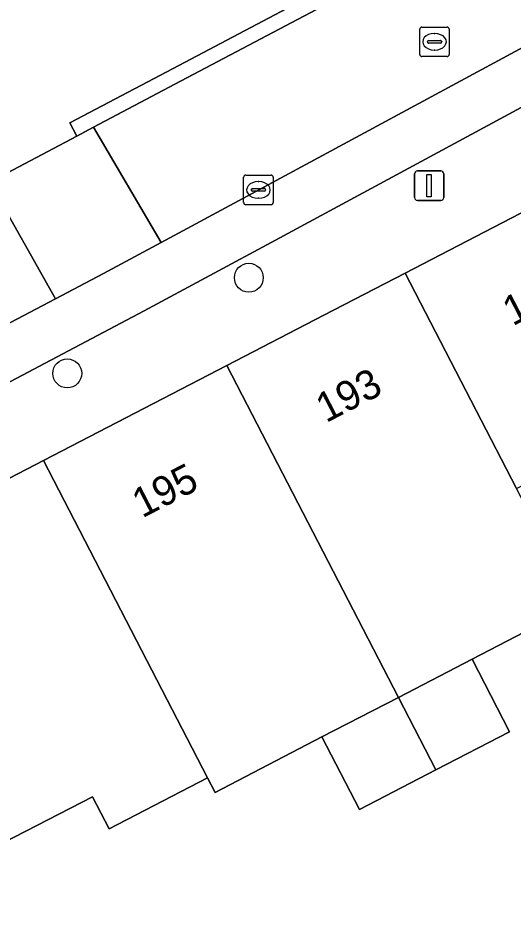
# Model space of a CAD drawing. Extents: x 161771 to 163125, y 382475 to 383179.
# Drawn here: x 162346.92 to 162363.7, y 382695.7 to 382726.06 of the extents above; entities that cross this region are included whole.
import ezdxf

# ---------------------------------------------------------------- set-up
doc = ezdxf.new("R2010")
doc.units = 0
for name, color, linetype in [('IMGEO_Boom', 7, 'Continuous'), ('IMGEO_Erf', 7, 'Continuous'), ('IMGEO_Kolk', 7, 'Continuous'), ('IMGEO_Lichtmast', 7, 'Continuous'), ('IMGEO_Pand', 7, 'Continuous'), ('IMGEO_Pand_nummerreeks', 7, 'Continuous'), ('IMGEO_Parkeervlak_open', 7, 'Continuous'), ('IMGEO_Rijbaan_lokaal_open', 7, 'Continuous'), ('IMGEO_Rioolput', 7, 'Continuous'), ('IMGEO_Voetpad_open', 7, 'Continuous')]:
    doc.layers.add(name, color=color, linetype=linetype)

msp = doc.modelspace()

# ---------------------------------------------------------------- linework, layer by layer
at = {"layer": 'IMGEO_Boom'}
for centre in [(162354.745, 382717.268), (162348.594, 382714.032)]:
    msp.add_circle(centre, 0.489, dxfattribs=at)
at = {"layer": 'IMGEO_Erf'}
msp.add_lwpolyline([(162365.852, 382706.195), (162362.306, 382704.359), (162363.577, 382701.904), (162361.08, 382700.611), (162358.493, 382699.271), (162357.221, 382701.727), (162353.601, 382699.852), (162353.348, 382700.341), (162350.009, 382698.612), (162349.445, 382699.701), (162346.428, 382698.138), (162343.729, 382703.349), (162341.43, 382707.788), (162339.347, 382706.744), (162341.544, 382702.253), (162344.603, 382696.001), (162341.214, 382694.343)], dxfattribs=at)
at = {"layer": 'IMGEO_Kolk'}
for p, q in [((162354.569, 382719.815), (162354.569, 382720.667)), ((162354.644, 382720.741), (162355.496, 382720.741)), ((162355.057, 382720.521), (162355.082, 382720.521)), ((162355.57, 382720.667), (162355.57, 382719.815)), ((162354.828, 382720.235), (162354.828, 382720.247)), ((162354.871, 382720.284), (162355.269, 382720.284)), ((162355.312, 382720.247), (162355.312, 382720.235)), ((162355.266, 382720.198), (162354.868, 382720.198)), ((162355.08, 382719.961), (162355.055, 382719.961)), ((162355.496, 382719.741), (162354.644, 382719.741))]:
    msp.add_line(p, q, dxfattribs=at)
for points in [[(162354.569, 382719.815), (162354.569, 382720.667)], [(162354.644, 382720.741), (162355.496, 382720.741)], [(162355.57, 382720.667), (162355.57, 382719.815)], [(162355.496, 382719.741), (162354.644, 382719.741)]]:
    msp.add_lwpolyline(points, dxfattribs=at)
for centre, radius, start, end in [((162354.646, 382720.665), 0.0765, 91.552, 178.448), ((162354.646, 382720.665), 0.0765, 91.552, 178.448), ((162355.494, 382720.665), 0.0765, 1.552, 88.448), ((162355.494, 382720.665), 0.0765, 1.552, 88.448), ((162354.868, 382720.244), 0.0403, 85.8775, 175.7526), ((162354.865, 382720.234), 0.0366, 178.938, 274.7102), ((162355.269, 382720.241), 0.043, 264.8664, 352.4533), ((162355.273, 382720.246), 0.0386, 1.7309, 96.639), ((162354.646, 382719.817), 0.0765, 181.552, 268.448), ((162354.646, 382719.817), 0.0765, 181.552, 268.448), ((162355.494, 382719.817), 0.0765, 271.552, 358.448), ((162355.494, 382719.817), 0.0765, 271.552, 358.448)]:
    msp.add_arc(centre, radius, start, end, dxfattribs=at)
for centre, major_axis, ratio, start_param, end_param in [((162355.056, 382720.241), (-0.387, 0.002), 0.722429, 4.712389, 7.853982), ((162355.081, 382720.241), (-0.39, 0.002), 0.717154, 1.570796, 4.712389)]:
    msp.add_ellipse(centre, major_axis=major_axis, ratio=ratio, start_param=start_param, end_param=end_param, dxfattribs=at)
at = {"layer": 'IMGEO_Lichtmast'}
for p, q in [((162360.455, 382720.883), (162361.245, 382720.883)), ((162361.245, 382720.883), (162360.455, 382720.883)), ((162360.355, 382719.983), (162360.355, 382720.783)), ((162360.355, 382720.783), (162360.355, 382719.983)), ((162361.345, 382720.783), (162361.345, 382719.983)), ((162361.345, 382719.983), (162361.345, 382720.783)), ((162361.245, 382719.883), (162360.455, 382719.883)), ((162360.455, 382719.883), (162361.245, 382719.883))]:
    msp.add_line(p, q, dxfattribs=at)
msp.add_lwpolyline([(162360.775, 382720.758), (162360.925, 382720.758), (162360.925, 382720.008), (162360.775, 382720.008), (162360.775, 382720.758)], dxfattribs=at)
for centre, start, end in [((162360.455, 382720.783), 90, 180), ((162360.455, 382720.783), 90, 180), ((162361.245, 382720.783), 0, 90), ((162361.245, 382720.783), 360, 90), ((162360.455, 382719.983), 180, 270), ((162360.455, 382719.983), 180, 270), ((162361.245, 382719.983), 270, 0), ((162361.245, 382719.983), 270, 0)]:
    msp.add_arc(centre, 0.1, start, end, dxfattribs=at)
at = {"layer": 'IMGEO_Pand'}
for points in [[(162360.038, 382717.425), (162363.81, 382710.139), (162370.101, 382713.397), (162368.627, 382716.243), (162366.328, 382720.682)], [(162360.038, 382717.425), (162357.288, 382716), (162353.997, 382714.296), (162357.768, 382707.01), (162359.809, 382703.067), (162362.306, 382704.359), (162365.852, 382706.195), (162363.81, 382710.139)], [(162353.997, 382714.296), (162347.792, 382711.083), (162351.458, 382703.991), (162353.348, 382700.341), (162353.601, 382699.852), (162357.221, 382701.727), (162359.809, 382703.067), (162357.768, 382707.01)], [(162347.792, 382711.083), (162341.43, 382707.788), (162343.729, 382703.349), (162346.428, 382698.138), (162349.445, 382699.701), (162350.009, 382698.612), (162353.348, 382700.341), (162351.458, 382703.991)], [(162362.306, 382704.359), (162359.809, 382703.067), (162361.08, 382700.611), (162363.577, 382701.904)], [(162359.809, 382703.067), (162357.221, 382701.727), (162358.493, 382699.271), (162361.08, 382700.611)]]:
    msp.add_lwpolyline(points, close=True, dxfattribs=at)
at = {"layer": 'IMGEO_Parkeervlak_open'}
for points in [[(162401.256, 382747.01), (162400.386, 382746.491), (162370.2, 382728.476), (162367.741, 382727.079), (162354.685, 382720.034), (162351.77, 382718.461), (162349.822, 382717.41), (162348.194, 382716.555), (162332.897, 382708.52), (162326.104, 382704.354), (162325.132, 382703.807), (162292.384, 382687.247), (162288.66, 382685.364), (162272.146, 382677.013), (162226.284, 382653.729), (162225.203, 382653.3)], [(162322.131, 382700.285), (162322.528, 382700.474), (162325.599, 382702.025), (162326.62, 382702.597), (162333.213, 382706.662), (162337.639, 382708.996), (162340.36, 382710.431), (162351.203, 382716.149), (162355.646, 382718.545), (162364.537, 382723.338), (162367.912, 382725.158), (162368.819, 382725.647), (162371.432, 382727.131), (162399.76, 382744.003)]]:
    msp.add_lwpolyline(points, dxfattribs=at)
at = {"layer": 'IMGEO_Rijbaan_lokaal_open'}
for points in [[(162398.073, 382750.355), (162397.484, 382750), (162394.665, 382748.302), (162365.036, 382730.599), (162364.87, 382730.497), (162361.487, 382728.709), (162359.733, 382727.782), (162352.24, 382723.821), (162349.484, 382722.364), (162351.77, 382718.461), (162354.685, 382720.034), (162367.741, 382727.079), (162370.2, 382728.476), (162400.386, 382746.491), (162398.286, 382750)], [(162348.194, 382716.555), (162349.822, 382717.41), (162351.77, 382718.461), (162349.484, 382722.364), (162348.919, 382722.065), (162345.958, 382720.5)], [(162292.384, 382687.247), (162325.132, 382703.807), (162326.104, 382704.354), (162332.897, 382708.52), (162348.194, 382716.555), (162345.958, 382720.5), (162329.123, 382711.57), (162319.371, 382705.921), (162317.56, 382705.014), (162317.118, 382704.77), (162308.192, 382700.282), (162307.672, 382700.021), (162307.363, 382699.892), (162290.352, 382691.261)]]:
    msp.add_lwpolyline(points, close=True, dxfattribs=at)
at = {"layer": 'IMGEO_Rioolput'}
for p, q in [((162360.609, 382725.753), (162361.461, 382725.753)), ((162360.534, 382724.827), (162360.534, 382725.679)), ((162361.022, 382725.533), (162361.047, 382725.533)), ((162361.535, 382725.679), (162361.535, 382724.827)), ((162360.793, 382725.247), (162360.793, 382725.259)), ((162361.231, 382725.21), (162360.833, 382725.21)), ((162360.836, 382725.296), (162361.234, 382725.296)), ((162361.277, 382725.259), (162361.277, 382725.247)), ((162361.045, 382724.973), (162361.02, 382724.973)), ((162361.461, 382724.753), (162360.609, 382724.753))]:
    msp.add_line(p, q, dxfattribs=at)
for points in [[(162360.609, 382725.753), (162361.461, 382725.753)], [(162360.534, 382724.827), (162360.534, 382725.679)], [(162361.535, 382725.679), (162361.535, 382724.827)], [(162361.461, 382724.753), (162360.609, 382724.753)]]:
    msp.add_lwpolyline(points, dxfattribs=at)
for centre, radius, start, end in [((162360.611, 382725.677), 0.0765, 91.552, 178.448), ((162360.611, 382725.677), 0.0765, 91.552, 178.448), ((162361.459, 382725.677), 0.0765, 1.552, 88.448), ((162361.459, 382725.677), 0.0765, 1.552, 88.448), ((162360.833, 382725.256), 0.0403, 85.8775, 175.7526), ((162360.83, 382725.246), 0.0366, 178.938, 274.7102), ((162361.234, 382725.253), 0.043, 264.8664, 352.4533), ((162361.238, 382725.258), 0.0386, 1.7309, 96.639), ((162360.611, 382724.829), 0.0765, 181.552, 268.448), ((162360.611, 382724.829), 0.0765, 181.552, 268.448), ((162361.459, 382724.829), 0.0765, 271.552, 358.448), ((162361.459, 382724.829), 0.0765, 271.552, 358.448)]:
    msp.add_arc(centre, radius, start, end, dxfattribs=at)
for centre, major_axis, ratio, start_param, end_param in [((162361.021, 382725.253), (-0.387, 0.002), 0.722429, 4.712389, 7.853982), ((162361.046, 382725.253), (-0.39, 0.002), 0.717154, 1.570796, 4.712389)]:
    msp.add_ellipse(centre, major_axis=major_axis, ratio=ratio, start_param=start_param, end_param=end_param, dxfattribs=at)
at = {"layer": 'IMGEO_Voetpad_open'}
for points in [[(162345.958, 382720.5), (162348.919, 382722.065), (162348.686, 382722.507), (162351.968, 382724.242), (162359.5, 382728.224), (162359.733, 382727.782), (162361.487, 382728.709)], [(162364.537, 382723.338), (162355.646, 382718.545), (162351.203, 382716.149), (162340.36, 382710.431), (162340.558, 382710.011), (162337.871, 382708.613), (162337.639, 382708.996), (162333.213, 382706.662), (162326.62, 382702.597), (162326.85, 382702.154), (162322.758, 382700.031), (162322.528, 382700.474), (162322.131, 382700.285), (162272.969, 382675.41)], [(162324.488, 382698.251), (162327.292, 382699.509), (162326.763, 382700.589), (162333.067, 382703.672), (162339.347, 382706.744), (162341.43, 382707.788), (162347.792, 382711.083), (162353.997, 382714.296), (162357.288, 382716), (162360.038, 382717.425), (162366.328, 382720.682)]]:
    msp.add_lwpolyline(points, dxfattribs=at)
msp.add_lwpolyline([(162349.484, 382722.364), (162352.24, 382723.821), (162359.733, 382727.782), (162359.5, 382728.224), (162351.968, 382724.242), (162348.686, 382722.507), (162348.919, 382722.065)], close=True, dxfattribs=at)

# ---------------------------------------------------------------- texts
at = {"layer": 'IMGEO_Pand_nummerreeks'}
for s, rotation, p in [('191', 27.3784, (162363.681, 382715.618)), ('193', 27.3759, (162357.357, 382712.342)), ('195', 27.3759, (162351.132, 382709.118))]:
    msp.add_text(s, height=1, rotation=rotation, dxfattribs=at).set_placement(p)

doc.saveas('drawing.dxf')
